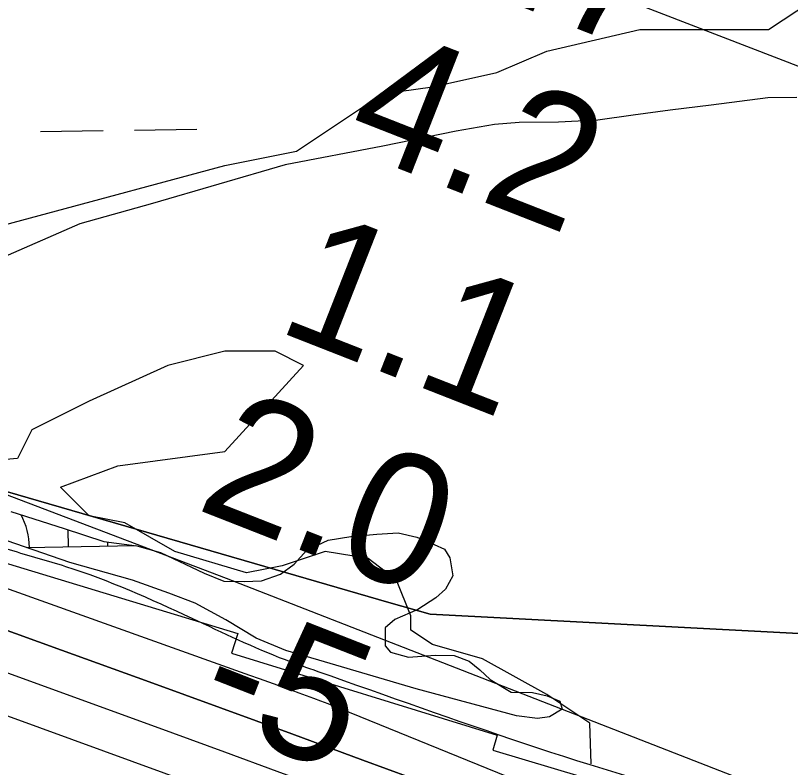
# Model space of a CAD drawing. Extents: x 3855477 to 3893699, y 299188 to 325115.
# Drawn here: x 3883798.3 to 3884194.6, y 319466.6 to 319851.4 of the extents above; entities that cross this region are included whole.
import ezdxf

# ---------------------------------------------------------------- set-up
doc = ezdxf.new("R2010")
doc.units = 0
for name, color, linetype in [('V-GRID-MAJR', 7, 'Continuous'), ('V-RIVR-EDGE', 7, 'Continuous'), ('V-RIVR-RANG', 7, 'Continuous'), ('V-RRAP-FSHR', 7, 'Continuous'), ('V-RRAP-RVMT', 7, 'Continuous'), ('V-TOPO-DPTH', 7, 'Continuous'), ('V-TOPO-MINR', 7, 'Continuous'), ('V-TOPO-SHOR', 7, 'Continuous'), ('V-TOPO-WATR', 7, 'Continuous'), ('V-WETL-SWMP', 7, 'Continuous')]:
    doc.layers.add(name, color=color, linetype=linetype)

msp = doc.modelspace()

# ---------------------------------------------------------------- linework, layer by layer
at = {"layer": 'V-GRID-MAJR'}
msp.add_spline([(3859493.37, 319766.96), (3864801.73, 319851.51), (3870110.07, 319936.83), (3875418.41, 320022.92), (3880726.72, 320109.79), (3886035.03, 320197.43), (3891343.33, 320285.84)], degree=3, dxfattribs=at)
at = {"layer": 'V-RIVR-EDGE'}
msp.add_spline([(3882913.07, 320040.06), (3882915.62, 320023.31), (3882920.75, 320004.57), (3882925.91, 319994.19), (3882938.63, 319980.21), (3882958.1, 319959.44), (3882969.63, 319947.06), (3882988.69, 319921.11), (3882997.83, 319910.32), (3883016.92, 319894.33), (3883040.79, 319875.15), (3883065.46, 319858.35), (3883074.21, 319851.15), (3883076.99, 319846.76), (3883076.17, 319838.39), (3883079.35, 319835.99), (3883089.7, 319829.59), (3883100.85, 319827.57), (3883118.38, 319827.13), (3883127.15, 319826.31), (3883136.71, 319823.5), (3883150.24, 319817.88), (3883163.79, 319815.46), (3883172.55, 319812.25), (3883186.87, 319803.45), (3883203.98, 319792.64), (3883220.31, 319786.63), (3883247, 319780.98), (3883267.7, 319771.76), (3883286.41, 319765.34), (3883334.2, 319752.07), (3883358.49, 319742.84), (3883374.02, 319734.83), (3883397.11, 319726.41), (3883413.05, 319725.17), (3883429.78, 319723.94), (3883441.34, 319723.11), (3883453.29, 319720.69), (3883466.02, 319713.09), (3883479.95, 319705.08), (3883489.91, 319704.26), (3883527.34, 319690.22), (3883553.21, 319677), (3883567.55, 319671.39), (3883604.17, 319654.96), (3883613.73, 319653.34), (3883624.49, 319652.91), (3883634.45, 319650.1), (3883661.52, 319638.48), (3883676.25, 319631.27), (3883688.98, 319621.67), (3883706.1, 319614.45), (3883729.19, 319605.63), (3883766.61, 319588.4), (3883795.68, 319577.97), (3883823.95, 319569.53), (3883888.45, 319543.06), (3883936.22, 319521.82), (3883952.94, 319515.8), (3884165.99, 319447.53), (3884193.47, 319441.08), (3884330.86, 319398.5), (3884355.55, 319389.67), (3884375.06, 319382.05), (3884570.17, 319313.42), (3884589.68, 319305.4), (3884662.93, 319270.94), (3884854.78, 319175.22), (3884883.03, 319156.42), (3884897.36, 319146.82), (3884909.7, 319140.41), (3884939.96, 319128.78), (3884943.14, 319128.77), (3884951.91, 319128.75), (3884958.28, 319127.14), (3884973.81, 319120.72), (3884980.98, 319119.91), (3884992.54, 319118.68), (3885018.83, 319115.43), (3885038.75, 319110.2), (3885055.47, 319103.78), (3885077.75, 319090.97), (3885091.29, 319082.97), (3885105.22, 319077.36), (3885120.75, 319072.53), (3885137.87, 319066.51), (3885153.8, 319061.69), (3885176.1, 319054.07), (3885192.42, 319047.25), (3885212.74, 319042.02), (3885236.64, 319036.38), (3885260.93, 319028.75), (3885280.84, 319023.52), (3885320.26, 319009.47), (3885333.41, 319006.65), (3885341.78, 319010.61), (3885348.96, 319010.6), (3885360.91, 319007.38), (3885367.27, 319002.18), (3885375.21, 318990.6), (3885390.72, 318976.62), (3885409.81, 318961.03), (3885442.04, 318941.02), (3885463.54, 318930.61), (3885519.64, 318891.41), (3885550.26, 318866.63), (3885563.39, 318858.22), (3885583.3, 318852.6), (3885601.22, 318845.78), (3885609.58, 318839.78), (3885620.71, 318828.19), (3885637.42, 318818.19), (3885654.54, 318810.97), (3885670.48, 318809.34), (3885686.02, 318808.9), (3885702.35, 318805.27), (3885731.82, 318796.03), (3885773.22, 318778.8), (3885814.64, 318765.54), (3885852.09, 318760.27), (3885861.25, 318759.85), (3885864.85, 318764.62), (3885869.63, 318765.01), (3885880.79, 318764.98), (3885903.1, 318760.94), (3885937.76, 318754.08), (3885959.28, 318753.23), (3885985.97, 318749.97), (3886007.49, 318748.72), (3886012.67, 318748.71), (3886021.02, 318743.51), (3886024.61, 318743.5), (3886036.97, 318744.27), (3886045.74, 318744.25), (3886058.49, 318742.62), (3886070.03, 318737.81), (3886081.98, 318736.58), (3886104.29, 318732.54), (3886127, 318728.5), (3886153.69, 318723.65), (3886184.76, 318716.8), (3886220.6, 318705.55), (3886238.12, 318702.32), (3886252.87, 318700.69), (3886283.53, 318690.25), (3886299.85, 318684.24), (3886315.4, 318684.2), (3886332.93, 318683.76), (3886350.45, 318679.33), (3886367.98, 318674.1), (3886377.54, 318674.88), (3886395.08, 318673.24), (3886413.41, 318672), (3886429.73, 318666.78), (3886442.46, 318658.38), (3886451.22, 318653.57), (3886461.17, 318649.56), (3886487.46, 318641.93), (3886521.71, 318631.88), (3886548.79, 318623.04), (3886589.41, 318610.59), (3886599.37, 318610.16), (3886610.52, 318606.15), (3886629.62, 318593.75), (3886639.95, 318584.16), (3886659.06, 318574.95), (3886680.55, 318563.73), (3886701.66, 318556.11), (3886720.37, 318549.29), (3886735.5, 318541.28), (3886747.05, 318538.06), (3886762.98, 318535.23), (3886783.28, 318525.62), (3886805.58, 318518.39), (3886818.33, 318514.77), (3886870.9, 318500.69), (3886884.85, 318500.66), (3886895.21, 318500.63), (3886902.37, 318496.23), (3886910.34, 318494.22), (3886931.84, 318488.59), (3886964.9, 318480.53), (3886991.19, 318474.09), (3886999.96, 318474.07), (3887005.54, 318476.05), (3887011.13, 318481.22), (3887013.93, 318481.61), (3887016.31, 318480.41), (3887017.5, 318474.82), (3887019.08, 318470.84), (3887027.44, 318468.02), (3887043.37, 318462.8), (3887054.52, 318458.39), (3887069.66, 318455.96), (3887077.22, 318453.95), (3887087.58, 318450.74), (3887101.92, 318446.72), (3887154.86, 318424.27), (3887167.61, 318420.65), (3887188.32, 318414.62), (3887203.44, 318407.41), (3887217.38, 318402.2), (3887228.13, 318399.38), (3887240.08, 318394.17), (3887254.8, 318385.36), (3887275.5, 318376.55), (3887283.06, 318370.55), (3887288.63, 318366.15), (3887293.81, 318366.14), (3887302.57, 318364.52), (3887320.89, 318356.11), (3887334.82, 318348.9), (3887347.56, 318344.88), (3887367.07, 318337.66), (3887387.36, 318324.86), (3887405.68, 318317.64), (3887416.03, 318315.62), (3887424, 318315.2), (3887432.36, 318310.4), (3887439.92, 318306), (3887457.84, 318300.37), (3887483.72, 318289.55), (3887497.26, 318286.33), (3887517.96, 318277.11), (3887536.28, 318269.09), (3887554.6, 318263.47), (3887566.94, 318261.05), (3887592.03, 318252.62), (3887630.66, 318239.77), (3887658.93, 318229.73), (3887684.82, 318222.5), (3887705.92, 318216.86), (3887729.42, 318208.84), (3887756.1, 318199.6), (3887774.81, 318191.98), (3887794.32, 318183.97), (3887813.43, 318177.94), (3887834.53, 318168.72), (3887845.28, 318163.12), (3887852.04, 318156.72), (3887853.62, 318153.13), (3887859.19, 318148.34), (3887867.55, 318142.74), (3887873.92, 318140.73), (3887888.65, 318136.31), (3887904.19, 318132.68), (3887912.95, 318129.07), (3887924.5, 318126.65), (3887934.06, 318127.03), (3887939.24, 318126.62), (3887957.56, 318119.8), (3887971.5, 318115.78), (3887987.43, 318111.35), (3888004.95, 318104.93), (3888020.48, 318101.71), (3888032.43, 318098.49), (3888062.28, 318083.27), (3888089.35, 318070.85), (3888114.83, 318059.23), (3888138.32, 318051.2), (3888172.17, 318040.36), (3888205.22, 318029.12), (3888225.54, 318024.28), (3888240.66, 318017.87), (3888260.96, 318005.46), (3888270.51, 317999.06), (3888283.25, 317993.05), (3888296.78, 317985.85), (3888310.72, 317981.83), (3888328.24, 317977), (3888351.34, 317970.57), (3888385.2, 317962.91), (3888403.91, 317956.89), (3888426.21, 317947.67), (3888456.86, 317934.44), (3888480.34, 317921.63), (3888501.05, 317912.81), (3888524.54, 317903.58), (3888535.69, 317900.37), (3888548.83, 317894.36), (3888572.72, 317886.73), (3888589.44, 317880.31), (3888622.09, 317867.87), (3888643.59, 317858.65), (3888662.69, 317846.65), (3888675.03, 317839.84), (3888693.74, 317831.83), (3888718.42, 317821.41), (3888732.76, 317816.59), (3888741.11, 317810.59), (3888752.26, 317808.17), (3888769.39, 317803.34), (3888782.92, 317796.93), (3888796.05, 317787.34), (3888809.18, 317778.14), (3888821.52, 317772.13), (3888833.87, 317768.91), (3888876.07, 317752.47), (3888901.55, 317743.64), (3888917.88, 317736.42), (3888936.19, 317728.41), (3888954.89, 317717.2), (3888975.6, 317709.18), (3888995.91, 317704.35), (3889006.66, 317698.74), (3889030.14, 317685.93), (3889058.39, 317669.52), (3889086.65, 317654.7), (3889114.52, 317640.69), (3889137.61, 317630.67), (3889158.31, 317621.45), (3889182.2, 317611.82), (3889201.3, 317602.61), (3889223.19, 317589.8), (3889248.68, 317581.37), (3889266.99, 317574.95), (3889284.91, 317567.33), (3889318.74, 317550.51), (3889342.24, 317543.68), (3889366.53, 317536.05), (3889375.29, 317532.84), (3889379.27, 317530.04), (3889383.64, 317525.24), (3889392.8, 317522.03), (3889413.1, 317513.61), (3889433.81, 317506.79), (3889450.93, 317497.98), (3889480.78, 317481.96), (3889501.08, 317472.74), (3889535.73, 317462.3), (3889554.43, 317453.08), (3889589.06, 317435.86), (3889622.89, 317417.05), (3889642, 317409.83), (3889673.05, 317391.82), (3889721.6, 317364.59), (3889737.12, 317353.8), (3889772.53, 317332.98), (3889784.87, 317326.18), (3889810.73, 317308.18), (3889827.85, 317302.56), (3889858.1, 317286.54), (3889879.99, 317274.53), (3889894.73, 317269.32), (3889918.2, 317253.71), (3889950.03, 317230.12), (3889967.52, 317212.94), (3889983.02, 317195.77), (3890012.06, 317173.78), (3890105.95, 317108.58), (3890125.44, 317093.79), (3890144.94, 317082.58), (3890167.64, 317074.95), (3890186.35, 317064.94), (3890221.77, 317046.92), (3890257.99, 317025.31), (3890331.22, 316987.67), (3890369.83, 316967.65), (3890390.93, 316957.63), (3890407.64, 316945.63), (3890422.75, 316932.04), (3890429.51, 316927.25), (3890449.01, 316914.05), (3890471.7, 316903.63), (3890490.01, 316896.41), (3890499.96, 316888.01), (3890521.03, 316869.23), (3890534.96, 316861.62), (3890551.28, 316852.82), (3890573.17, 316840.01), (3890585.89, 316827.22), (3890608.17, 316813.62), (3890639.21, 316793.62), (3890667.46, 316774.42), (3890678.59, 316764.43), (3890688.53, 316754.44), (3890700.87, 316746.84), (3890712.81, 316743.22), (3890739.5, 316735.18), (3890774.52, 316714.77), (3890820.28, 316686.76), (3890859.27, 316660.76), (3890897.07, 316634.76), (3890934.87, 316609.56), (3890937.66, 316609.55), (3890950.8, 316605.93), (3890969.5, 316592.34), (3890995.35, 316573.54), (3891054.64, 316535.14), (3891075.74, 316526.32), (3891110.75, 316503.11), (3891142.19, 316482.71), (3891182.78, 316458.7), (3891207.05, 316441.9), (3891221.78, 316435.89), (3891228.94, 316432.28), (3891244.86, 316421.88), (3891276.68, 316396.29), (3891289.02, 316391.08), (3891298.17, 316384.68), (3891322.84, 316368.28), (3891339.94, 316353.89), (3891357.06, 316344.68), (3891370.59, 316337.08), (3891398.44, 316318.28), (3891409.82, 316310.65)], degree=3, dxfattribs=at)
at = {"layer": 'V-RRAP-FSHR'}
msp.add_lwpolyline([(3881564.99, 320168.46), (3882290.98, 320136.72), (3882577.49, 320103.12), (3882856.66, 320036.35), (3883056.04, 319933.58), (3883261.47, 319808.51), (3883906.09, 319563.49), (3885130.13, 319086.36), (3885457.8, 318941.62), (3885790.86, 318826.85), (3886046.53, 318776.2), (3886299.61, 318727.08), (3886656.22, 318620.28), (3887457.69, 318350.27), (3888209.07, 318088.36), (3889125.14, 317701.45), (3889947.72, 317302.4), (3889966.68, 317265.01)], dxfattribs=at)
at = {"layer": 'V-RRAP-RVMT'}
for p, q in [((3883763.41, 319580.28), (3883911.95, 319535.21)), ((3883911.95, 319535.21), (3883908.82, 319525.1)), ((3883908.82, 319525.1), (3884044.72, 319483.26)), ((3884044.72, 319483.26), (3884042.46, 319475.57)), ((3884042.46, 319475.57), (3884176.76, 319435.41))]:
    msp.add_line(p, q, dxfattribs=at)
at = {"layer": 'V-TOPO-DPTH'}
for points in [[(3883112.97, 320244.44), (3887109.51, 318702.65)], [(3884256.19, 319323.39), (3883958.51, 319432.98), (3883941.56, 319439.21), (3883924.61, 319445.43), (3883907.65, 319451.64), (3883890.68, 319457.83), (3883316.51, 319667.24), (3883293.56, 319675.59), (3883270.61, 319683.92), (3883247.65, 319692.23), (3883224.68, 319700.51), (3883186.73, 319714.17), (3883182.73, 319715.6), (3883178.73, 319717.02), (3883174.72, 319718.42), (3883170.7, 319719.81), (3882869.35, 319823.58), (3882765.22, 319857.97), (3882660.56, 319890.57), (3882555.11, 319920.51), (3882449.13, 319948.67), (3882271.39, 319993.49)], [(3884256.19, 319323.39), (3883958.51, 319432.98), (3883941.56, 319439.21), (3883924.61, 319445.43), (3883907.65, 319451.64), (3883890.68, 319457.83), (3883316.51, 319667.24), (3883293.56, 319675.59), (3883270.61, 319683.92), (3883247.65, 319692.23), (3883224.68, 319700.51), (3883186.73, 319714.17), (3883182.73, 319715.6), (3883178.73, 319717.02), (3883174.72, 319718.42), (3883170.7, 319719.81), (3882869.35, 319823.58), (3882765.22, 319857.97), (3882660.56, 319890.57), (3882555.11, 319920.51), (3882449.13, 319948.67), (3882271.39, 319993.49)], [(3883233.67, 319738.11), (3883586.15, 319611.7), (3883645.11, 319590.52), (3883704.04, 319569.31), (3883762.96, 319548.03), (3883821.85, 319526.71), (3883866.77, 319510.43), (3883903.19, 319497.18), (3883939.58, 319483.87), (3883975.94, 319470.47), (3884012.27, 319457.02), (3884029.61, 319450.58), (3884074.52, 319433.66), (3884119.33, 319416.48), (3884163.98, 319398.9), (3884208.53, 319381.05)], [(3884208.53, 319381.05), (3884163.98, 319398.9), (3884119.33, 319416.48), (3884074.52, 319433.66), (3884029.61, 319450.58), (3884012.27, 319457.02), (3883975.94, 319470.47), (3883939.58, 319483.87), (3883903.19, 319497.18), (3883866.77, 319510.43), (3883821.85, 319526.71), (3883762.96, 319548.03), (3883704.04, 319569.31), (3883645.11, 319590.52), (3883586.15, 319611.7), (3883233.67, 319738.11)], [(3883434.09, 319713.64), (3883492.95, 319695.58), (3883551.97, 319678.03), (3883925.86, 319569.44), (3883947, 319563.31), (3883968.13, 319557.21), (3883989.27, 319551.12), (3884010.42, 319545.05), (3884832.96, 319501.87)], [(3884832.96, 319501.87), (3884010.42, 319545.05), (3883989.27, 319551.12), (3883968.13, 319557.21), (3883947, 319563.31), (3883925.86, 319569.44), (3883551.97, 319678.03), (3883492.95, 319695.58), (3883434.09, 319713.64)]]:
    msp.add_lwpolyline(points, dxfattribs=at)
at = {"layer": 'V-TOPO-MINR'}
for points in [[(3884272.66, 319337.33), (3884187.75, 319369.75), (3884102.64, 319401.67), (3883985.4, 319445.03), (3883958.76, 319454.86), (3883932.1, 319464.66), (3883905.42, 319474.42), (3883878.74, 319484.15), (3883635.39, 319572.64), (3883560.22, 319599.92), (3883485.04, 319627.15), (3883409.83, 319654.29), (3883334.6, 319681.37), (3883210.13, 319726.09), (3883197.1, 319730.74), (3883184.06, 319735.35), (3883171, 319739.89), (3883157.92, 319744.4), (3882977.07, 319806.25), (3882873.16, 319840.34), (3882768.74, 319872.67), (3882663.53, 319902.38), (3882557.81, 319930.33), (3882280.99, 319999.82)], [(3884256.19, 319323.39), (3883958.51, 319432.98), (3883941.56, 319439.21), (3883924.61, 319445.43), (3883907.65, 319451.64), (3883890.68, 319457.83), (3883316.51, 319667.24), (3883293.56, 319675.59), (3883270.61, 319683.92), (3883247.65, 319692.23), (3883224.68, 319700.51), (3883186.73, 319714.17), (3883182.73, 319715.6), (3883178.73, 319717.02), (3883174.72, 319718.42), (3883170.7, 319719.81), (3882869.35, 319823.58), (3882765.22, 319857.97), (3882660.56, 319890.57), (3882555.11, 319920.51), (3882449.13, 319948.67), (3882271.39, 319993.49)], [(3884700.36, 319197.22), (3883969.16, 319494.83), (3883965.51, 319496.29), (3883961.85, 319497.74), (3883958.18, 319499.15), (3883954.51, 319500.54), (3883950.82, 319501.91), (3883947.13, 319503.28), (3883943.44, 319504.63), (3883939.74, 319505.97), (3883937.51, 319506.78), (3883932.69, 319508.51), (3883927.88, 319510.25), (3883923.06, 319511.98), (3883918.24, 319513.7), (3883257.3, 319750.19)], [(3884208.53, 319381.05), (3884163.98, 319398.9), (3884119.33, 319416.48), (3884074.52, 319433.66), (3884029.61, 319450.58), (3884012.27, 319457.02), (3883975.94, 319470.47), (3883939.58, 319483.87), (3883903.19, 319497.18), (3883866.77, 319510.43), (3883821.85, 319526.71), (3883762.96, 319548.03), (3883704.04, 319569.31), (3883645.11, 319590.52), (3883586.15, 319611.7), (3883233.67, 319738.11)]]:
    msp.add_lwpolyline(points, dxfattribs=at)
at = {"layer": 'V-TOPO-SHOR'}
for points in [[(3883715.25, 319723.48), (3883905.45, 319774.69), (3883942.03, 319782.01), (3883985.92, 319811.27), (3884011.53, 319814.93), (3884044.45, 319822.24), (3884070.05, 319833.22), (3884117.6, 319844.19), (3884143.21, 319844.19), (3884183.44, 319844.19), (3884205.39, 319858.82)], [(3884092.64, 319468.56), (3884092, 319489.39), (3884070.05, 319504.02), (3884037.13, 319522.31), (3884011.53, 319529.62), (3884000.56, 319536.94), (3884000.56, 319544.25), (3883993.24, 319562.54), (3883978.61, 319573.51), (3883956.66, 319577.17), (3883934.72, 319569.86), (3883916.43, 319566.2), (3883879.85, 319577.17), (3883854.24, 319591.8), (3883835.96, 319595.46), (3883821.32, 319610.09), (3883850.59, 319621.07), (3883905.45, 319628.38), (3883945.69, 319672.27), (3883931.06, 319679.59), (3883905.45, 319679.59), (3883876.19, 319672.27), (3883835.96, 319653.99), (3883806.69, 319639.35), (3883799.38, 319624.72), (3883755.48, 319621.07)]]:
    msp.add_lwpolyline(points, dxfattribs=at)
at = {"layer": 'V-TOPO-WATR'}
msp.add_lwpolyline([(3884832.96, 319501.87), (3884010.42, 319545.05), (3883989.27, 319551.12), (3883968.13, 319557.21), (3883947, 319563.31), (3883925.86, 319569.44), (3883551.97, 319678.03), (3883492.95, 319695.58), (3883434.09, 319713.64)], dxfattribs=at)
at = {"layer": 'V-WETL-SWMP'}
for p, q in [((3884183, 319809.28), (3884154.02, 319805.58)), ((3884197.88, 319809.52), (3884183, 319809.28)), ((3884133.08, 319803), (3884114.16, 319800.39)), ((3884154.02, 319805.58), (3884133.08, 319803)), ((3884114.16, 319800.39), (3884096.04, 319797.78)), ((3884043.35, 319795.55), (3884023.61, 319792.15)), ((3884055.82, 319796.61), (3884043.35, 319795.55)), ((3884075.92, 319796.79), (3884055.82, 319796.61)), ((3884096.04, 319797.78), (3884075.92, 319796.79)), ((3883811.14, 319791.98), (3883843.14, 319792.5)), ((3883859.14, 319792.76), (3883891.13, 319793.28)), ((3884023.61, 319792.15), (3883986.14, 319784.52)), ((3883986.14, 319784.52), (3883936.18, 319775.02)), ((3883936.18, 319775.02), (3883868.42, 319755.27)), ((3883868.42, 319755.27), (3883831.32, 319744.82)), ((3883831.32, 319744.82), (3883784.46, 319724.44)), ((3883795.92, 319597.67), (3883823.16, 319588.93)), ((3883826.19, 319571.61), (3883759.7, 319594.45)), ((3883823.16, 319588.93), (3883843.59, 319582.27)), ((3883825.45, 319579.58), (3883825.31, 319588.23)), ((3883958.18, 319583.01), (3883969.86, 319584.89)), ((3883969.86, 319584.89), (3883983.14, 319585.95)), ((3883983.14, 319585.95), (3883994, 319586.64)), ((3883994, 319586.64), (3884003.62, 319584.52)), ((3883843.59, 319582.27), (3883860.45, 319580.07)), ((3883947.27, 319577.91), (3883958.18, 319583.01)), ((3884003.62, 319584.52), (3884012.43, 319580.8)), ((3884012.43, 319580.8), (3884017.63, 319578.33)), ((3883804.01, 319579.23), (3883859.93, 319580.14)), ((3883860.45, 319580.07), (3883872.48, 319576.72)), ((3883872.48, 319576.72), (3883894.87, 319566.02)), ((3883940.76, 319570.74), (3883947.27, 319577.91)), ((3884017.63, 319578.33), (3884020.39, 319573.88)), ((3884020.39, 319573.88), (3884021.9, 319564.62)), ((3883858.25, 319562.41), (3883826.19, 319571.61)), ((3883933.86, 319565.59), (3883940.76, 319570.74)), ((3883894.87, 319566.02), (3883904.88, 319561.89)), ((3883924.18, 319562.08), (3883933.86, 319565.59)), ((3883876.67, 319555.77), (3883858.25, 319562.41)), ((3883904.88, 319561.89), (3883915.33, 319561.78)), ((3883915.33, 319561.78), (3883924.18, 319562.08)), ((3884021.9, 319564.62), (3884018.2, 319557.82)), ((3884018.2, 319557.82), (3884013.33, 319553.46)), ((3883890.28, 319550.8), (3883876.67, 319555.77)), ((3884013.33, 319553.46), (3884004.02, 319547.53)), ((3883905.87, 319542.18), (3883890.28, 319550.8)), ((3884004.02, 319547.53), (3883992.3, 319542.43)), ((3883921.44, 319532.76), (3883905.87, 319542.18)), ((3883992.3, 319542.43), (3883987.43, 319538.06)), ((3883987.43, 319538.06), (3883987.33, 319528.82)), ((3883936.65, 319526.56), (3883921.44, 319532.76)), ((3883956.28, 319520.72), (3883936.65, 319526.56)), ((3883987.33, 319528.82), (3883990.11, 319525.57)), ((3883990.11, 319525.57), (3883999.33, 319523.06)), ((3883999.33, 319523.06), (3884013.01, 319524.11)), ((3884013.01, 319524.11), (3884022.65, 319524)), ((3884022.65, 319524), (3884030.26, 319521.11)), ((3884003.17, 319506.93), (3883956.28, 319520.72)), ((3884030.26, 319521.11), (3884035.84, 319516.62)), ((3884035.84, 319516.62), (3884041.01, 319511.74)), ((3884041.01, 319511.74), (3884051.79, 319505.19)), ((3884054.47, 319493.1), (3884003.17, 319506.93)), ((3884051.79, 319505.19), (3884062.65, 319505.07)), ((3884062.65, 319505.07), (3884070.27, 319503.38)), ((3884070.27, 319503.38), (3884076.67, 319500.49)), ((3884076.67, 319500.49), (3884077.83, 319496.46)), ((3884077.83, 319496.46), (3884071.35, 319492.51)), ((3884065.31, 319491.77), (3884054.47, 319493.1)), ((3884071.35, 319492.51), (3884065.31, 319491.77))]:
    msp.add_line(p, q, dxfattribs=at)
for centre, start, end in [((3883770.21, 319579.15), 0.1615, 28.5245), ((3883880.68, 319580.95), 178.2541, 181.7052)]:
    msp.add_arc(centre, 35.25, start, end, dxfattribs=at)

# ---------------------------------------------------------------- texts
at = {"layer": 'V-RIVR-RANG'}
for s, p in [('4.7', (3884001.17, 319877.75)), ('4.2', (3883964.88, 319784.56)), ('1.1', (3883930.8, 319690.51)), ('2.0', (3883889.6, 319599.26)), ('-5', (3883888.18, 319492.39))]:
    msp.add_text(s, height=67, rotation=338.5783, dxfattribs=at).set_placement(p)

doc.saveas('drawing.dxf')
